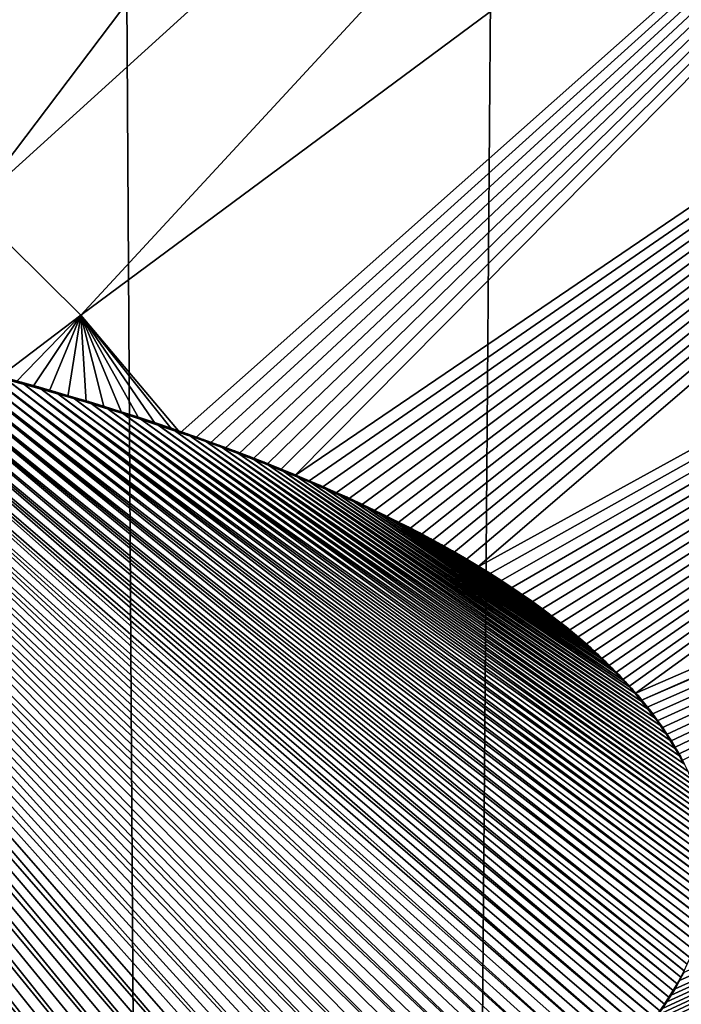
# Model space of a CAD drawing. Header units: metres. Extents: x -24 to 72, y -247 to 22.
# Tile 327 of 573: x 1.511 to 2.33, y -165.176 to -163.956. Entities that reach past the tile are written whole.
import ezdxf

# ---------------------------------------------------------------- set-up
doc = ezdxf.new("R2010")
doc.units = ezdxf.units.M
doc.layers.add('solid_509589_MEDIA_SW0001', color=7, linetype='CONTINUOUS')

msp = doc.modelspace()

# ---------------------------------------------------------------- linework, layer by layer
at = {"layer": 'solid_509589_MEDIA_SW0001'}
for points in [[(1.84221, -196.565338, 278.030243), (0.915195, -196.506195, 277.96286), (1.273439, -103.115448, 276.353088)], [(1.84221, -196.565338, 278.030243), (1.273439, -103.115448, 276.353088), (2.561803, -103.113213, 276.48111)], [(2.779046, -196.665558, 278.144073), (1.84221, -196.565338, 278.030243), (2.561803, -103.113213, 276.48111)], [(2.091303, -162.006897, 308.821228), (0.983458, -163.865448, 308.908875), (1.148752, -163.959335, 308.904816)], [(2.434733, -162.218521, 308.812042), (2.091303, -162.006897, 308.821228), (1.148752, -163.959335, 308.904816)], [(2.434733, -162.218521, 308.812042), (1.148752, -163.959335, 308.904816), (1.305133, -164.067398, 308.900116)], [(2.756875, -162.461273, 308.801514), (2.434733, -162.218521, 308.812042), (1.305133, -164.067398, 308.900116)], [(2.756875, -162.461273, 308.801514), (1.305133, -164.067398, 308.900116), (1.451385, -164.188797, 308.894867)], [(3.05491, -162.733017, 308.789764), (2.756875, -162.461273, 308.801514), (1.451385, -164.188797, 308.894867)], [(3.05491, -162.733017, 308.789764), (1.451385, -164.188797, 308.894867), (1.586375, -164.322571, 308.889069)], [(3.326233, -163.031387, 308.776855), (3.05491, -162.733017, 308.789764), (1.586375, -164.322571, 308.889069)], [(3.326233, -163.031387, 308.776855), (1.586375, -164.322571, 308.889069), (1.709628, -164.467972, 308.882782)], [(3.326233, -163.031387, 308.776855), (1.709628, -164.467972, 308.882782), (1.728252, -164.474457, 308.881927)], [(3.326233, -163.031387, 308.776855), (1.728252, -164.474457, 308.881927), (1.746548, -164.480972, 308.881104)], [(3.326233, -163.031387, 308.776855), (1.746548, -164.480972, 308.881104), (1.764534, -164.487564, 308.880249)], [(3.326233, -163.031387, 308.776855), (1.764534, -164.487564, 308.880249), (1.78222, -164.494232, 308.879425)], [(3.326233, -163.031387, 308.776855), (1.78222, -164.494232, 308.879425), (1.799567, -164.5009, 308.878601)], [(3.326233, -163.031387, 308.776855), (1.799567, -164.5009, 308.878601), (1.816575, -164.507568, 308.877777)], [(3.326233, -163.031387, 308.776855), (1.816575, -164.507568, 308.877777), (1.833254, -164.514221, 308.876953)], [(3.326233, -163.031387, 308.776855), (1.833254, -164.514221, 308.876953), (1.850793, -164.521393, 308.876099)], [(3.56847, -163.35379, 308.762909), (3.326233, -163.031387, 308.776855), (1.850793, -164.521393, 308.876099)], [(3.56847, -163.35379, 308.762909), (1.850793, -164.521393, 308.876099), (1.867982, -164.528595, 308.875244)], [(3.56847, -163.35379, 308.762909), (1.867982, -164.528595, 308.875244), (1.884834, -164.535858, 308.87439)], [(3.56847, -163.35379, 308.762909), (1.884834, -164.535858, 308.87439), (1.901357, -164.543182, 308.873535)], [(3.56847, -163.35379, 308.762909), (1.901357, -164.543182, 308.873535), (1.917516, -164.550507, 308.872681)], [(3.56847, -163.35379, 308.762909), (1.917516, -164.550507, 308.872681), (1.933318, -164.557816, 308.871857)], [(3.56847, -163.35379, 308.762909), (1.933318, -164.557816, 308.871857), (1.948773, -164.565125, 308.871033)], [(3.56847, -163.35379, 308.762909), (1.948773, -164.565125, 308.871033), (1.963895, -164.572464, 308.870239)], [(3.56847, -163.35379, 308.762909), (1.963895, -164.572464, 308.870239), (1.978694, -164.579819, 308.869415)], [(3.56847, -163.35379, 308.762909), (1.978694, -164.579819, 308.869415), (1.993183, -164.587234, 308.868622)], [(3.56847, -163.35379, 308.762909), (1.993183, -164.587234, 308.868622), (2.007355, -164.594681, 308.867828)], [(3.56847, -163.35379, 308.762909), (2.007355, -164.594681, 308.867828), (2.021189, -164.602112, 308.867065)], [(3.56847, -163.35379, 308.762909), (2.021189, -164.602112, 308.867065), (2.034695, -164.609528, 308.866302)], [(3.56847, -163.35379, 308.762909), (2.034695, -164.609528, 308.866302), (2.047883, -164.616959, 308.86554)], [(3.56847, -163.35379, 308.762909), (2.047883, -164.616959, 308.86554), (2.062877, -164.625641, 308.864655)], [(3.56847, -163.35379, 308.762909), (2.062877, -164.625641, 308.864655), (2.077466, -164.634369, 308.8638)], [(3.779504, -163.697372, 308.748077), (3.56847, -163.35379, 308.762909), (2.077466, -164.634369, 308.8638)], [(3.779504, -163.697372, 308.748077), (2.077466, -164.634369, 308.8638), (2.091652, -164.643127, 308.862946)], [(3.779504, -163.697372, 308.748077), (2.091652, -164.643127, 308.862946), (2.105412, -164.651871, 308.862122)], [(3.779504, -163.697372, 308.748077), (2.105412, -164.651871, 308.862122), (2.118754, -164.660599, 308.861298)], [(3.779504, -163.697372, 308.748077), (2.118754, -164.660599, 308.861298), (2.131689, -164.669327, 308.860504)], [(3.779504, -163.697372, 308.748077), (2.131689, -164.669327, 308.860504), (2.14423, -164.67807, 308.859711)], [(3.779504, -163.697372, 308.748077), (2.14423, -164.67807, 308.859711), (2.156388, -164.686844, 308.858948)], [(3.779504, -163.697372, 308.748077), (2.156388, -164.686844, 308.858948), (2.168158, -164.695618, 308.858185)], [(3.779504, -163.697372, 308.748077), (2.168158, -164.695618, 308.858185), (2.179526, -164.704376, 308.857452)], [(3.779504, -163.697372, 308.748077), (2.179526, -164.704376, 308.857452), (2.190502, -164.713104, 308.85672)], [(3.779504, -163.697372, 308.748077), (2.190502, -164.713104, 308.85672), (2.201096, -164.721848, 308.855988)], [(3.779504, -163.697372, 308.748077), (2.201096, -164.721848, 308.855988), (2.211318, -164.73056, 308.855316)], [(3.779504, -163.697372, 308.748077), (2.211318, -164.73056, 308.855316), (2.221176, -164.739288, 308.854614)], [(3.779504, -163.697372, 308.748077), (2.221176, -164.739288, 308.854614), (2.230658, -164.748001, 308.853943)], [(3.779504, -163.697372, 308.748077), (2.230658, -164.748001, 308.853943), (2.23976, -164.756683, 308.853302)], [(3.779504, -163.697372, 308.748077), (2.23976, -164.756683, 308.853302), (2.248492, -164.76535, 308.852692)], [(3.779504, -163.697372, 308.748077), (2.248492, -164.76535, 308.852692), (2.256866, -164.773972, 308.852051)], [(3.779504, -163.697372, 308.748077), (2.256866, -164.773972, 308.852051), (2.26489, -164.782578, 308.851471)], [(3.779504, -163.697372, 308.748077), (2.26489, -164.782578, 308.851471), (2.272569, -164.791168, 308.850891)], [(3.779504, -163.697372, 308.748077), (2.272569, -164.791168, 308.850891), (3.957589, -164.058868, 308.732422)], [(2.272569, -164.791168, 308.850891), (2.279887, -164.799713, 308.850311), (3.957589, -164.058868, 308.732422)], [(2.279887, -164.799713, 308.850311), (3.953941, -164.075897, 308.732758), (3.957589, -164.058868, 308.732422)], [(2.279887, -164.799713, 308.850311), (2.286849, -164.808228, 308.849762), (3.953941, -164.075897, 308.732758)], [(2.286849, -164.808228, 308.849762), (2.293466, -164.816681, 308.849243), (3.953941, -164.075897, 308.732758)], [(2.293466, -164.816681, 308.849243), (2.299748, -164.825089, 308.848724), (3.953941, -164.075897, 308.732758)], [(2.299748, -164.825089, 308.848724), (2.305707, -164.83345, 308.848236), (3.953941, -164.075897, 308.732758)], [(2.305707, -164.83345, 308.848236), (2.311335, -164.841736, 308.847748), (3.953941, -164.075897, 308.732758)], [(2.311335, -164.841736, 308.847748), (2.316613, -164.849945, 308.84729), (3.953941, -164.075897, 308.732758)], [(2.316613, -164.849945, 308.84729), (2.321562, -164.858093, 308.846832), (3.953941, -164.075897, 308.732758)], [(2.321562, -164.858093, 308.846832), (2.3262, -164.86618, 308.846405), (3.953941, -164.075897, 308.732758)], [(2.3262, -164.86618, 308.846405), (2.330547, -164.874191, 308.845978), (3.953941, -164.075897, 308.732758)], [(1.484649, -164.399582, 308.892151), (1.586375, -164.322571, 308.889069), (1.451385, -164.188797, 308.894867)], [(1.565948, -165.590576, 308.960541), (0.67596, -164.257187, 309.014343), (0.649901, -164.2547, 309.014771)], [(1.546378, -165.596176, 308.96106), (1.565948, -165.590576, 308.960541), (0.649901, -164.2547, 309.014771)], [(1.526498, -165.601746, 308.961578), (1.546378, -165.596176, 308.96106), (0.649901, -164.2547, 309.014771)], [(1.506296, -165.607285, 308.962097), (1.526498, -165.601746, 308.961578), (0.649901, -164.2547, 309.014771)], [(1.610466, -165.577301, 308.959351), (0.702523, -164.259888, 309.013885), (0.67596, -164.257187, 309.014343)], [(1.588401, -165.583984, 308.95993), (1.610466, -165.577301, 308.959351), (0.67596, -164.257187, 309.014343)], [(1.565948, -165.590576, 308.960541), (1.588401, -165.583984, 308.95993), (0.67596, -164.257187, 309.014343)], [(1.653407, -165.563766, 308.958191), (0.729661, -164.262787, 309.013397), (0.702523, -164.259888, 309.013885)], [(1.632149, -165.570541, 308.958771), (1.653407, -165.563766, 308.958191), (0.702523, -164.259888, 309.013885)], [(1.610466, -165.577301, 308.959351), (1.632149, -165.570541, 308.958771), (0.702523, -164.259888, 309.013885)], [(1.694684, -165.550171, 308.957031), (0.752646, -164.265274, 309.01297), (0.729661, -164.262787, 309.013397)], [(1.674247, -165.556992, 308.957611), (1.694684, -165.550171, 308.957031), (0.729661, -164.262787, 309.013397)], [(1.653407, -165.563766, 308.958191), (1.674247, -165.556992, 308.957611), (0.729661, -164.262787, 309.013397)], [(1.734416, -165.536438, 308.955902), (0.776015, -164.267868, 309.012512), (0.752646, -164.265274, 309.01297)], [(1.714735, -165.543335, 308.956482), (1.734416, -165.536438, 308.955902), (0.752646, -164.265274, 309.01297)], [(1.694684, -165.550171, 308.957031), (1.714735, -165.543335, 308.956482), (0.752646, -164.265274, 309.01297)], [(1.772712, -165.522461, 308.954834), (0.799832, -164.27063, 309.012054), (0.776015, -164.267868, 309.012512)], [(1.753742, -165.52948, 308.955353), (1.772712, -165.522461, 308.954834), (0.776015, -164.267868, 309.012512)], [(1.734416, -165.536438, 308.955902), (1.753742, -165.52948, 308.955353), (0.776015, -164.267868, 309.012512)], [(1.809492, -165.508423, 308.953766), (0.824166, -164.273605, 309.011566), (0.799832, -164.27063, 309.012054)], [(1.791292, -165.515442, 308.954285), (1.809492, -165.508423, 308.953766), (0.799832, -164.27063, 309.012054)], [(1.772712, -165.522461, 308.954834), (1.791292, -165.515442, 308.954285), (0.799832, -164.27063, 309.012054)], [(1.844805, -165.494308, 308.952728), (0.849036, -164.276764, 309.011047), (0.824166, -164.273605, 309.011566)], [(1.827325, -165.501373, 308.953247), (1.844805, -165.494308, 308.952728), (0.824166, -164.273605, 309.011566)], [(1.809492, -165.508423, 308.953766), (1.827325, -165.501373, 308.953247), (0.824166, -164.273605, 309.011566)], [(1.87876, -165.480026, 308.951721), (0.874364, -164.280029, 309.010498), (0.849036, -164.276764, 309.011047)], [(1.861946, -165.487198, 308.952209), (1.87876, -165.480026, 308.951721), (0.849036, -164.276764, 309.011047)], [(1.844805, -165.494308, 308.952728), (1.861946, -165.487198, 308.952209), (0.849036, -164.276764, 309.011047)], [(1.911354, -165.465622, 308.950745), (0.90022, -164.283432, 309.009918), (0.874364, -164.280029, 309.010498)], [(1.895236, -165.472824, 308.951233), (1.911354, -165.465622, 308.950745), (0.874364, -164.280029, 309.010498)], [(1.87876, -165.480026, 308.951721), (1.895236, -165.472824, 308.951233), (0.874364, -164.280029, 309.010498)], [(1.957664, -165.44397, 308.949371), (0.92669, -164.287064, 309.009308), (0.90022, -164.283432, 309.009918)], [(1.942557, -165.451202, 308.949799), (1.957664, -165.44397, 308.949371), (0.90022, -164.283432, 309.009918)], [(1.927124, -165.45842, 308.950287), (1.942557, -165.451202, 308.949799), (0.90022, -164.283432, 309.009918)], [(1.911354, -165.465622, 308.950745), (1.927124, -165.45842, 308.950287), (0.90022, -164.283432, 309.009918)], [(1.986945, -165.429382, 308.948486), (0.953865, -164.290985, 309.008667), (0.92669, -164.287064, 309.009308)], [(1.972457, -165.436707, 308.948914), (1.986945, -165.429382, 308.948486), (0.92669, -164.287064, 309.009308)], [(1.957664, -165.44397, 308.949371), (1.972457, -165.436707, 308.948914), (0.92669, -164.287064, 309.009308)], [(2.028464, -165.40741, 308.947235), (0.981787, -164.295227, 309.007996), (0.953865, -164.290985, 309.008667)], [(2.014948, -165.414734, 308.947632), (2.028464, -165.40741, 308.947235), (0.953865, -164.290985, 309.008667)], [(2.001112, -165.422058, 308.948059), (2.014948, -165.414734, 308.947632), (0.953865, -164.290985, 309.008667)], [(1.986945, -165.429382, 308.948486), (2.001112, -165.422058, 308.948059), (0.953865, -164.290985, 309.008667)], [(2.054566, -165.392731, 308.946442), (1.010365, -164.299591, 309.007263), (0.981787, -164.295227, 309.007996)], [(2.041666, -165.400085, 308.946838), (2.054566, -165.392731, 308.946442), (0.981787, -164.295227, 309.007996)], [(2.028464, -165.40741, 308.947235), (2.041666, -165.400085, 308.946838), (0.981787, -164.295227, 309.007996)], [(2.079489, -165.37796, 308.945709), (1.039659, -164.304169, 309.0065), (1.010365, -164.299591, 309.007263)], [(2.067171, -165.385361, 308.946075), (2.079489, -165.37796, 308.945709), (1.010365, -164.299591, 309.007263)], [(2.054566, -165.392731, 308.946442), (2.067171, -165.385361, 308.946075), (1.010365, -164.299591, 309.007263)], [(2.107803, -165.360199, 308.944885), (1.062147, -164.307816, 309.00592), (1.039659, -164.304169, 309.0065)], [(2.093866, -165.36908, 308.945282), (2.107803, -165.360199, 308.944885), (1.039659, -164.304169, 309.0065)], [(2.079489, -165.37796, 308.945709), (2.093866, -165.36908, 308.945282), (1.039659, -164.304169, 309.0065)], [(2.134408, -165.342453, 308.944092), (1.085117, -164.311676, 309.00531), (1.062147, -164.307816, 309.00592)], [(2.121313, -165.351334, 308.944489), (2.134408, -165.342453, 308.944092), (1.062147, -164.307816, 309.00592)], [(2.107803, -165.360199, 308.944885), (2.121313, -165.351334, 308.944489), (1.062147, -164.307816, 309.00592)], [(2.159396, -165.324631, 308.94339), (1.108603, -164.315811, 309.004639), (1.085117, -164.311676, 309.00531)], [(2.147101, -165.333557, 308.943756), (2.159396, -165.324631, 308.94339), (1.085117, -164.311676, 309.00531)], [(2.134408, -165.342453, 308.944092), (2.147101, -165.333557, 308.943756), (1.085117, -164.311676, 309.00531)], [(2.171273, -165.315735, 308.943054), (1.132724, -164.320221, 309.003967), (1.108603, -164.315811, 309.004639)], [(2.159396, -165.324631, 308.94339), (2.171273, -165.315735, 308.943054), (1.108603, -164.315811, 309.004639)], [(2.193803, -165.297958, 308.942444), (1.15758, -164.32486, 309.003235), (1.132724, -164.320221, 309.003967)], [(2.182738, -165.306839, 308.942749), (2.193803, -165.297958, 308.942444), (1.132724, -164.320221, 309.003967)], [(2.171273, -165.315735, 308.943054), (2.182738, -165.306839, 308.942749), (1.132724, -164.320221, 309.003967)], [(2.214772, -165.280197, 308.941895), (1.183021, -164.329697, 309.002502), (1.15758, -164.32486, 309.003235)], [(2.204478, -165.289078, 308.942169), (2.214772, -165.280197, 308.941895), (1.15758, -164.32486, 309.003235)], [(2.193803, -165.297958, 308.942444), (2.204478, -165.289078, 308.942169), (1.15758, -164.32486, 309.003235)], [(1.484649, -164.399582, 308.892151), (1.505953, -164.405426, 308.891327), (1.586375, -164.322571, 308.889069)], [(1.505953, -164.405426, 308.891327), (1.526868, -164.411224, 308.890503), (1.586375, -164.322571, 308.889069)], [(1.526868, -164.411224, 308.890503), (1.547411, -164.417023, 308.889679), (1.586375, -164.322571, 308.889069)], [(1.547411, -164.417023, 308.889679), (1.570455, -164.423645, 308.888763), (1.586375, -164.322571, 308.889069)], [(1.570455, -164.423645, 308.888763), (1.593064, -164.430313, 308.887817), (1.586375, -164.322571, 308.889069)], [(1.700038, -164.464691, 308.883209), (1.709628, -164.467972, 308.882782), (1.586375, -164.322571, 308.889069)], [(1.679486, -164.457779, 308.884125), (1.700038, -164.464691, 308.883209), (1.586375, -164.322571, 308.889069)], [(1.658507, -164.450867, 308.88504), (1.679486, -164.457779, 308.884125), (1.586375, -164.322571, 308.889069)], [(1.637083, -164.443924, 308.885956), (1.658507, -164.450867, 308.88504), (1.586375, -164.322571, 308.889069)], [(1.615265, -164.437057, 308.886902), (1.637083, -164.443924, 308.885956), (1.586375, -164.322571, 308.889069)], [(1.593064, -164.430313, 308.887817), (1.615265, -164.437057, 308.886902), (1.586375, -164.322571, 308.889069)], [(2.23419, -165.262482, 308.941406), (1.208881, -164.334686, 309.001709), (1.183021, -164.329697, 309.002502)], [(2.224679, -165.271332, 308.94162), (2.23419, -165.262482, 308.941406), (1.183021, -164.329697, 309.002502)], [(2.214772, -165.280197, 308.941895), (2.224679, -165.271332, 308.94162), (1.183021, -164.329697, 309.002502)], [(2.252062, -165.244873, 308.940979), (1.234993, -164.339828, 309.000885), (1.208881, -164.334686, 309.001709)], [(2.243315, -165.253662, 308.941162), (2.252062, -165.244873, 308.940979), (1.208881, -164.334686, 309.001709)], [(2.23419, -165.262482, 308.941406), (2.243315, -165.253662, 308.941162), (1.208881, -164.334686, 309.001709)], [(2.268465, -165.227356, 308.940613), (1.258275, -164.344528, 309.000153), (1.234993, -164.339828, 309.000885)], [(2.260443, -165.236099, 308.940765), (2.268465, -165.227356, 308.940613), (1.234993, -164.339828, 309.000885)], [(2.252062, -165.244873, 308.940979), (2.260443, -165.236099, 308.940765), (1.234993, -164.339828, 309.000885)], [(2.28339, -165.209961, 308.940308), (1.281494, -164.34935, 308.99942), (1.258275, -164.344528, 309.000153)], [(2.276114, -165.218643, 308.94046), (2.28339, -165.209961, 308.940308), (1.258275, -164.344528, 309.000153)], [(2.268465, -165.227356, 308.940613), (2.276114, -165.218643, 308.94046), (1.258275, -164.344528, 309.000153)], [(2.296867, -165.192749, 308.940063), (1.304765, -164.35437, 308.998657), (1.281494, -164.34935, 308.99942)], [(2.290304, -165.201324, 308.940186), (2.296867, -165.192749, 308.940063), (1.281494, -164.34935, 308.99942)], [(2.28339, -165.209961, 308.940308), (2.290304, -165.201324, 308.940186), (1.281494, -164.34935, 308.99942)], [(2.30309, -165.184219, 308.939972), (1.328378, -164.359665, 308.997864), (1.304765, -164.35437, 308.998657)], [(2.296867, -165.192749, 308.940063), (2.30309, -165.184219, 308.939972), (1.304765, -164.35437, 308.998657)], [(2.314492, -165.167374, 308.939819), (1.352192, -164.365173, 308.99704), (1.328378, -164.359665, 308.997864)], [(2.308973, -165.175766, 308.93988), (2.314492, -165.167374, 308.939819), (1.328378, -164.359665, 308.997864)], [(2.30309, -165.184219, 308.939972), (2.308973, -165.175766, 308.93988), (1.328378, -164.359665, 308.997864)], [(2.324507, -165.150803, 308.939728), (1.376052, -164.370819, 308.996216), (1.352192, -164.365173, 308.99704)], [(2.319663, -165.159058, 308.939758), (2.324507, -165.150803, 308.939728), (1.352192, -164.365173, 308.99704)], [(2.314492, -165.167374, 308.939819), (2.319663, -165.159058, 308.939758), (1.352192, -164.365173, 308.99704)], [(2.333297, -165.134521, 308.939667), (1.399801, -164.376541, 308.995361), (1.376052, -164.370819, 308.996216)], [(2.329045, -165.142624, 308.939697), (2.333297, -165.134521, 308.939667), (1.376052, -164.370819, 308.996216)], [(2.324507, -165.150803, 308.939728), (2.329045, -165.142624, 308.939697), (1.376052, -164.370819, 308.996216)], [(2.340871, -165.118561, 308.939697), (1.423278, -164.382278, 308.994507), (1.399801, -164.376541, 308.995361)], [(2.337245, -165.126495, 308.939667), (2.340871, -165.118561, 308.939697), (1.399801, -164.376541, 308.995361)], [(2.333297, -165.134521, 308.939667), (2.337245, -165.126495, 308.939667), (1.399801, -164.376541, 308.995361)], [(2.348687, -165.09906, 308.939789), (1.44632, -164.387985, 308.993683), (1.423278, -164.382278, 308.994507)], [(2.344988, -165.108765, 308.939728), (2.348687, -165.09906, 308.939789), (1.423278, -164.382278, 308.994507)], [(2.340871, -165.118561, 308.939697), (2.344988, -165.108765, 308.939728), (1.423278, -164.382278, 308.994507)], [(2.352015, -165.089447, 308.93985), (1.468777, -164.393616, 308.992828), (1.44632, -164.387985, 308.993683)], [(2.348687, -165.09906, 308.939789), (2.352015, -165.089447, 308.93985), (1.44632, -164.387985, 308.993683)], [(2.357479, -165.070541, 308.940033), (1.49081, -164.399338, 308.992004), (1.468777, -164.393616, 308.992828)], [(2.354951, -165.079926, 308.939941), (2.357479, -165.070541, 308.940033), (1.468777, -164.393616, 308.992828)], [(2.352015, -165.089447, 308.93985), (2.354951, -165.079926, 308.939941), (1.468777, -164.393616, 308.992828)], [(1.512502, -164.405228, 308.99115), (1.505953, -164.405426, 308.891327), (1.49081, -164.399338, 308.992004)], [(2.359632, -165.061234, 308.940155), (1.512502, -164.405228, 308.99115), (1.49081, -164.399338, 308.992004)], [(2.357479, -165.070541, 308.940033), (2.359632, -165.061234, 308.940155), (1.49081, -164.399338, 308.992004)], [(1.512502, -164.405228, 308.99115), (1.526868, -164.411224, 308.890503), (1.505953, -164.405426, 308.891327)], [(1.53385, -164.41124, 308.990326), (1.526868, -164.411224, 308.890503), (1.512502, -164.405228, 308.99115)], [(2.362937, -165.042709, 308.94043), (1.53385, -164.41124, 308.990326), (1.512502, -164.405228, 308.99115)], [(2.361443, -165.051956, 308.940277), (2.362937, -165.042709, 308.94043), (1.512502, -164.405228, 308.99115)], [(2.359632, -165.061234, 308.940155), (2.361443, -165.051956, 308.940277), (1.512502, -164.405228, 308.99115)], [(1.53385, -164.41124, 308.990326), (1.547411, -164.417023, 308.889679), (1.526868, -164.411224, 308.890503)], [(1.55485, -164.417313, 308.989471), (1.547411, -164.417023, 308.889679), (1.53385, -164.41124, 308.990326)], [(2.36491, -165.024323, 308.940796), (1.55485, -164.417313, 308.989471), (1.53385, -164.41124, 308.990326)], [(2.364094, -165.033493, 308.940613), (2.36491, -165.024323, 308.940796), (1.53385, -164.41124, 308.990326)], [(2.362937, -165.042709, 308.94043), (2.364094, -165.033493, 308.940613), (1.53385, -164.41124, 308.990326)], [(1.55485, -164.417313, 308.989471), (1.570455, -164.423645, 308.888763), (1.547411, -164.417023, 308.889679)], [(1.575498, -164.423416, 308.988647), (1.570455, -164.423645, 308.888763), (1.55485, -164.417313, 308.989471)], [(2.365387, -165.015213, 308.940979), (1.575498, -164.423416, 308.988647), (1.55485, -164.417313, 308.989471)], [(2.36491, -165.024323, 308.940796), (2.365387, -165.015213, 308.940979), (1.55485, -164.417313, 308.989471)], [(1.575498, -164.423416, 308.988647), (1.593064, -164.430313, 308.887817), (1.570455, -164.423645, 308.888763)], [(1.595792, -164.429504, 308.987793), (1.593064, -164.430313, 308.887817), (1.575498, -164.423416, 308.988647)], [(2.365526, -165.006149, 308.941193), (1.595792, -164.429504, 308.987793), (1.575498, -164.423416, 308.988647)], [(2.365387, -165.015213, 308.940979), (2.365526, -165.006149, 308.941193), (1.575498, -164.423416, 308.988647)], [(1.595792, -164.429504, 308.987793), (1.615265, -164.437057, 308.886902), (1.593064, -164.430313, 308.887817)], [(1.61573, -164.435547, 308.986969), (1.615265, -164.437057, 308.886902), (1.595792, -164.429504, 308.987793)], [(2.364812, -164.986511, 308.941711), (1.61573, -164.435547, 308.986969), (1.595792, -164.429504, 308.987793)], [(2.365369, -164.996368, 308.941437), (2.364812, -164.986511, 308.941711), (1.595792, -164.429504, 308.987793)], [(2.365526, -165.006149, 308.941193), (2.365369, -164.996368, 308.941437), (1.595792, -164.429504, 308.987793)], [(1.635282, -164.441513, 308.986145), (1.615265, -164.437057, 308.886902), (1.61573, -164.435547, 308.986969)], [(1.635282, -164.441513, 308.986145), (1.637083, -164.443924, 308.885956), (1.615265, -164.437057, 308.886902)], [(2.363856, -164.976608, 308.941986), (1.635282, -164.441513, 308.986145), (1.61573, -164.435547, 308.986969)], [(2.364812, -164.986511, 308.941711), (2.363856, -164.976608, 308.941986), (1.61573, -164.435547, 308.986969)], [(1.656753, -164.448334, 308.985229), (1.637083, -164.443924, 308.885956), (1.635282, -164.441513, 308.986145)], [(2.360761, -164.956635, 308.942627), (1.656753, -164.448334, 308.985229), (1.635282, -164.441513, 308.986145)], [(2.3625, -164.966644, 308.942322), (2.360761, -164.956635, 308.942627), (1.635282, -164.441513, 308.986145)], [(2.363856, -164.976608, 308.941986), (2.3625, -164.966644, 308.942322), (1.635282, -164.441513, 308.986145)], [(1.656753, -164.448334, 308.985229), (1.658507, -164.450867, 308.88504), (1.637083, -164.443924, 308.885956)], [(1.67771, -164.455231, 308.984314), (1.658507, -164.450867, 308.88504), (1.656753, -164.448334, 308.985229)], [(2.359028, -164.948288, 308.942932), (1.67771, -164.455231, 308.984314), (1.656753, -164.448334, 308.985229)], [(2.360761, -164.956635, 308.942627), (2.359028, -164.948288, 308.942932), (1.656753, -164.448334, 308.985229)], [(1.67771, -164.455231, 308.984314), (1.679486, -164.457779, 308.884125), (1.658507, -164.450867, 308.88504)], [(1.698205, -164.462204, 308.983398), (1.679486, -164.457779, 308.884125), (1.67771, -164.455231, 308.984314)], [(2.354685, -164.931412, 308.943573), (1.698205, -164.462204, 308.983398), (1.67771, -164.455231, 308.984314)], [(2.357011, -164.93988, 308.943237), (2.354685, -164.931412, 308.943573), (1.67771, -164.455231, 308.984314)], [(2.359028, -164.948288, 308.942932), (2.357011, -164.93988, 308.943237), (1.67771, -164.455231, 308.984314)], [(1.698205, -164.462204, 308.983398), (1.700038, -164.464691, 308.883209), (1.679486, -164.457779, 308.884125)], [(1.718291, -164.469223, 308.982513), (1.700038, -164.464691, 308.883209), (1.698205, -164.462204, 308.983398)], [(2.352022, -164.922836, 308.943909), (1.718291, -164.469223, 308.982513), (1.698205, -164.462204, 308.983398)], [(2.354685, -164.931412, 308.943573), (2.352022, -164.922836, 308.943909), (1.698205, -164.462204, 308.983398)], [(1.718291, -164.469223, 308.982513), (1.709628, -164.467972, 308.882782), (1.700038, -164.464691, 308.883209)], [(1.718291, -164.469223, 308.982513), (1.728252, -164.474457, 308.881927), (1.709628, -164.467972, 308.882782)], [(1.738023, -164.476242, 308.981598), (1.728252, -164.474457, 308.881927), (1.718291, -164.469223, 308.982513)], [(2.345764, -164.905441, 308.944641), (1.738023, -164.476242, 308.981598), (1.718291, -164.469223, 308.982513)], [(2.34904, -164.914185, 308.944275), (2.345764, -164.905441, 308.944641), (1.718291, -164.469223, 308.982513)], [(2.352022, -164.922836, 308.943909), (2.34904, -164.914185, 308.944275), (1.718291, -164.469223, 308.982513)], [(1.738023, -164.476242, 308.981598), (1.746548, -164.480972, 308.881104), (1.728252, -164.474457, 308.881927)], [(2.287677, -165.20639, 308.839966), (3.69758, -164.85228, 308.747437), (3.846475, -164.470184, 308.740112)], [(2.294234, -165.197968, 308.839874), (2.287677, -165.20639, 308.839966), (3.846475, -164.470184, 308.740112)], [(2.300461, -165.18959, 308.839752), (2.294234, -165.197968, 308.839874), (3.846475, -164.470184, 308.740112)], [(2.306368, -165.18129, 308.839661), (2.300461, -165.18959, 308.839752), (3.846475, -164.470184, 308.740112)], [(2.311933, -165.17305, 308.8396), (2.306368, -165.18129, 308.839661), (3.846475, -164.470184, 308.740112)], [(2.317154, -165.164886, 308.839539), (2.311933, -165.17305, 308.8396), (3.846475, -164.470184, 308.740112)], [(2.322051, -165.156769, 308.839508), (2.317154, -165.164886, 308.839539), (3.846475, -164.470184, 308.740112)], [(2.327747, -165.146729, 308.839447), (2.322051, -165.156769, 308.839508), (3.846475, -164.470184, 308.740112)], [(2.333006, -165.13681, 308.839447), (2.327747, -165.146729, 308.839447), (3.846475, -164.470184, 308.740112)], [(1.757454, -164.483231, 308.980713), (1.746548, -164.480972, 308.881104), (1.738023, -164.476242, 308.981598)], [(2.34216, -164.896637, 308.945038), (1.757454, -164.483231, 308.980713), (1.738023, -164.476242, 308.981598)], [(2.345764, -164.905441, 308.944641), (2.34216, -164.896637, 308.945038), (1.738023, -164.476242, 308.981598)], [(1.757454, -164.483231, 308.980713), (1.764534, -164.487564, 308.880249), (1.746548, -164.480972, 308.881104)], [(1.776561, -164.49025, 308.979797), (1.764534, -164.487564, 308.880249), (1.757454, -164.483231, 308.980713)], [(2.333819, -164.878738, 308.945892), (1.776561, -164.49025, 308.979797), (1.757454, -164.483231, 308.980713)], [(2.33819, -164.887741, 308.945465), (2.333819, -164.878738, 308.945892), (1.757454, -164.483231, 308.980713)], [(2.34216, -164.896637, 308.945038), (2.33819, -164.887741, 308.945465), (1.757454, -164.483231, 308.980713)], [(1.776561, -164.49025, 308.979797), (1.78222, -164.494232, 308.879425), (1.764534, -164.487564, 308.880249)], [(1.795262, -164.497345, 308.978912), (1.78222, -164.494232, 308.879425), (1.776561, -164.49025, 308.979797)], [(2.329057, -164.869629, 308.94635), (1.795262, -164.497345, 308.978912), (1.776561, -164.49025, 308.979797)], [(2.333819, -164.878738, 308.945892), (2.329057, -164.869629, 308.94635), (1.776561, -164.49025, 308.979797)], [(1.795262, -164.497345, 308.978912), (1.799567, -164.5009, 308.878601), (1.78222, -164.494232, 308.879425)], [(1.813573, -164.504517, 308.978058), (1.799567, -164.5009, 308.878601), (1.795262, -164.497345, 308.978912)], [(2.323938, -164.860413, 308.946838), (1.813573, -164.504517, 308.978058), (1.795262, -164.497345, 308.978912)], [(2.329057, -164.869629, 308.94635), (2.323938, -164.860413, 308.946838), (1.795262, -164.497345, 308.978912)], [(1.813573, -164.504517, 308.978058), (1.816575, -164.507568, 308.877777), (1.799567, -164.5009, 308.878601)], [(1.831512, -164.511734, 308.977173), (1.816575, -164.507568, 308.877777), (1.813573, -164.504517, 308.978058)], [(2.318433, -164.851105, 308.947327), (1.831512, -164.511734, 308.977173), (1.813573, -164.504517, 308.978058)], [(2.323938, -164.860413, 308.946838), (2.318433, -164.851105, 308.947327), (1.813573, -164.504517, 308.978058)], [(1.831512, -164.511734, 308.977173), (1.833254, -164.514221, 308.876953), (1.816575, -164.507568, 308.877777)], [(1.849094, -164.518967, 308.976318), (1.833254, -164.514221, 308.876953), (1.831512, -164.511734, 308.977173)], [(2.306132, -164.832275, 308.948395), (1.849094, -164.518967, 308.976318), (1.831512, -164.511734, 308.977173)], [(2.312508, -164.841721, 308.947845), (2.306132, -164.832275, 308.948395), (1.831512, -164.511734, 308.977173)], [(2.318433, -164.851105, 308.947327), (2.312508, -164.841721, 308.947845), (1.831512, -164.511734, 308.977173)], [(1.849094, -164.518967, 308.976318), (1.850793, -164.521393, 308.876099), (1.833254, -164.514221, 308.876953)], [(1.866339, -164.526215, 308.975433), (1.850793, -164.521393, 308.876099), (1.849094, -164.518967, 308.976318)], [(2.299306, -164.822723, 308.948975), (1.866339, -164.526215, 308.975433), (1.849094, -164.518967, 308.976318)], [(2.306132, -164.832275, 308.948395), (2.299306, -164.822723, 308.948975), (1.849094, -164.518967, 308.976318)], [(1.866339, -164.526215, 308.975433), (1.867982, -164.528595, 308.875244), (1.850793, -164.521393, 308.876099)], [(1.883262, -164.533417, 308.974579), (1.867982, -164.528595, 308.875244), (1.866339, -164.526215, 308.975433)], [(2.292064, -164.813095, 308.949554), (1.883262, -164.533417, 308.974579), (1.866339, -164.526215, 308.975433)], [(2.299306, -164.822723, 308.948975), (2.292064, -164.813095, 308.949554), (1.866339, -164.526215, 308.975433)], [(1.883262, -164.533417, 308.974579), (1.884834, -164.535858, 308.87439), (1.867982, -164.528595, 308.875244)], [(1.899819, -164.540665, 308.973755), (1.884834, -164.535858, 308.87439), (1.883262, -164.533417, 308.974579)], [(2.284386, -164.803391, 308.950165), (1.899819, -164.540665, 308.973755), (1.883262, -164.533417, 308.974579)], [(2.292064, -164.813095, 308.949554), (2.284386, -164.803391, 308.950165), (1.883262, -164.533417, 308.974579)], [(1.899819, -164.540665, 308.973755), (1.901357, -164.543182, 308.873535), (1.884834, -164.535858, 308.87439)], [(1.915996, -164.547958, 308.9729), (1.901357, -164.543182, 308.873535), (1.899819, -164.540665, 308.973755)], [(2.276252, -164.793625, 308.950806), (1.915996, -164.547958, 308.9729), (1.899819, -164.540665, 308.973755)], [(2.284386, -164.803391, 308.950165), (2.276252, -164.793625, 308.950806), (1.899819, -164.540665, 308.973755)], [(1.915996, -164.547958, 308.9729), (1.917516, -164.550507, 308.872681), (1.901357, -164.543182, 308.873535)], [(1.931812, -164.555298, 308.972076), (1.917516, -164.550507, 308.872681), (1.915996, -164.547958, 308.9729)], [(2.268904, -164.785248, 308.951355), (1.931812, -164.555298, 308.972076), (1.915996, -164.547958, 308.9729)], [(2.276252, -164.793625, 308.950806), (2.268904, -164.785248, 308.951355), (1.915996, -164.547958, 308.9729)], [(1.931812, -164.555298, 308.972076), (1.933318, -164.557816, 308.871857), (1.917516, -164.550507, 308.872681)], [(1.947284, -164.562653, 308.971252), (1.933318, -164.557816, 308.871857), (1.931812, -164.555298, 308.972076)], [(2.261205, -164.77684, 308.951935), (1.947284, -164.562653, 308.971252), (1.931812, -164.555298, 308.972076)], [(2.268904, -164.785248, 308.951355), (2.261205, -164.77684, 308.951935), (1.931812, -164.555298, 308.972076)], [(1.947284, -164.562653, 308.971252), (1.948773, -164.565125, 308.871033), (1.933318, -164.557816, 308.871857)], [(1.96243, -164.570023, 308.970459), (1.948773, -164.565125, 308.871033), (1.947284, -164.562653, 308.971252)], [(2.244822, -164.759903, 308.953125), (1.96243, -164.570023, 308.970459), (1.947284, -164.562653, 308.971252)], [(2.25318, -164.768387, 308.952545), (2.244822, -164.759903, 308.953125), (1.947284, -164.562653, 308.971252)], [(2.261205, -164.77684, 308.951935), (2.25318, -164.768387, 308.952545), (1.947284, -164.562653, 308.971252)], [(1.96243, -164.570023, 308.970459), (1.963895, -164.572464, 308.870239), (1.948773, -164.565125, 308.871033)], [(1.977269, -164.577393, 308.969635), (1.963895, -164.572464, 308.870239), (1.96243, -164.570023, 308.970459)], [(2.236117, -164.751389, 308.953766), (1.977269, -164.577393, 308.969635), (1.96243, -164.570023, 308.970459)], [(2.244822, -164.759903, 308.953125), (2.236117, -164.751389, 308.953766), (1.96243, -164.570023, 308.970459)], [(1.977269, -164.577393, 308.969635), (1.978694, -164.579819, 308.869415), (1.963895, -164.572464, 308.870239)], [(1.99181, -164.584747, 308.968842), (1.978694, -164.579819, 308.869415), (1.977269, -164.577393, 308.969635)], [(2.227054, -164.742859, 308.954407), (1.99181, -164.584747, 308.968842), (1.977269, -164.577393, 308.969635)], [(2.236117, -164.751389, 308.953766), (2.227054, -164.742859, 308.954407), (1.977269, -164.577393, 308.969635)], [(1.99181, -164.584747, 308.968842), (1.993183, -164.587234, 308.868622), (1.978694, -164.579819, 308.869415)], [(2.006009, -164.592148, 308.968079), (1.993183, -164.587234, 308.868622), (1.99181, -164.584747, 308.968842)], [(2.217622, -164.734329, 308.955048), (2.006009, -164.592148, 308.968079), (1.99181, -164.584747, 308.968842)], [(2.227054, -164.742859, 308.954407), (2.217622, -164.734329, 308.955048), (1.99181, -164.584747, 308.968842)], [(2.006009, -164.592148, 308.968079), (2.007355, -164.594681, 308.867828), (1.993183, -164.587234, 308.868622)], [(2.019867, -164.599564, 308.967285), (2.007355, -164.594681, 308.867828), (2.006009, -164.592148, 308.968079)], [(2.207822, -164.7258, 308.955719), (2.019867, -164.599564, 308.967285), (2.006009, -164.592148, 308.968079)], [(2.217622, -164.734329, 308.955048), (2.207822, -164.7258, 308.955719), (2.006009, -164.592148, 308.968079)], [(2.019867, -164.599564, 308.967285), (2.021189, -164.602112, 308.867065), (2.007355, -164.594681, 308.867828)], [(2.033396, -164.607025, 308.966522), (2.021189, -164.602112, 308.867065), (2.019867, -164.599564, 308.967285)], [(2.197681, -164.717239, 308.956421), (2.033396, -164.607025, 308.966522), (2.019867, -164.599564, 308.967285)], [(2.207822, -164.7258, 308.955719), (2.197681, -164.717239, 308.956421), (2.019867, -164.599564, 308.967285)], [(2.033396, -164.607025, 308.966522), (2.034695, -164.609528, 308.866302), (2.021189, -164.602112, 308.867065)], [(2.046609, -164.614487, 308.965759), (2.034695, -164.609528, 308.866302), (2.033396, -164.607025, 308.966522)], [(2.187187, -164.708664, 308.957123), (2.046609, -164.614487, 308.965759), (2.033396, -164.607025, 308.966522)], [(2.197681, -164.717239, 308.956421), (2.187187, -164.708664, 308.957123), (2.033396, -164.607025, 308.966522)], [(2.046609, -164.614487, 308.965759), (2.047883, -164.616959, 308.86554), (2.034695, -164.609528, 308.866302)], [(2.061341, -164.623016, 308.964905), (2.047883, -164.616959, 308.86554), (2.046609, -164.614487, 308.965759)], [(2.176326, -164.700089, 308.957825), (2.061341, -164.623016, 308.964905), (2.046609, -164.614487, 308.965759)], [(2.187187, -164.708664, 308.957123), (2.176326, -164.700089, 308.957825), (2.046609, -164.614487, 308.965759)], [(2.061341, -164.623016, 308.964905), (2.062877, -164.625641, 308.864655), (2.047883, -164.616959, 308.86554)], [(2.075696, -164.631546, 308.964081), (2.062877, -164.625641, 308.864655), (2.061341, -164.623016, 308.964905)], [(2.165085, -164.691498, 308.958557), (2.075696, -164.631546, 308.964081), (2.061341, -164.623016, 308.964905)], [(2.176326, -164.700089, 308.957825), (2.165085, -164.691498, 308.958557), (2.061341, -164.623016, 308.964905)], [(2.075696, -164.631546, 308.964081), (2.077466, -164.634369, 308.8638), (2.062877, -164.625641, 308.864655)], [(2.089653, -164.640076, 308.963226), (2.077466, -164.634369, 308.8638), (2.075696, -164.631546, 308.964081)], [(2.153453, -164.682938, 308.95929), (2.089653, -164.640076, 308.963226), (2.075696, -164.631546, 308.964081)], [(2.165085, -164.691498, 308.958557), (2.153453, -164.682938, 308.95929), (2.075696, -164.631546, 308.964081)], [(2.089653, -164.640076, 308.963226), (2.091652, -164.643127, 308.862946), (2.077466, -164.634369, 308.8638)], [(2.10319, -164.648636, 308.962433), (2.091652, -164.643127, 308.862946), (2.089653, -164.640076, 308.963226)], [(2.141439, -164.674377, 308.960052), (2.10319, -164.648636, 308.962433), (2.089653, -164.640076, 308.963226)], [(2.153453, -164.682938, 308.95929), (2.141439, -164.674377, 308.960052), (2.089653, -164.640076, 308.963226)], [(2.10319, -164.648636, 308.962433), (2.105412, -164.651871, 308.862122), (2.091652, -164.643127, 308.862946)], [(2.116323, -164.657211, 308.961609), (2.105412, -164.651871, 308.862122), (2.10319, -164.648636, 308.962433)], [(2.129067, -164.665802, 308.960846), (2.116323, -164.657211, 308.961609), (2.10319, -164.648636, 308.962433)], [(2.141439, -164.674377, 308.960052), (2.129067, -164.665802, 308.960846), (2.10319, -164.648636, 308.962433)], [(2.116323, -164.657211, 308.961609), (2.118754, -164.660599, 308.861298), (2.105412, -164.651871, 308.862122)], [(2.129067, -164.665802, 308.960846), (2.118754, -164.660599, 308.861298), (2.116323, -164.657211, 308.961609)], [(2.129067, -164.665802, 308.960846), (2.131689, -164.669327, 308.860504), (2.118754, -164.660599, 308.861298)], [(2.141439, -164.674377, 308.960052), (2.131689, -164.669327, 308.860504), (2.129067, -164.665802, 308.960846)], [(2.141439, -164.674377, 308.960052), (2.14423, -164.67807, 308.859711), (2.131689, -164.669327, 308.860504)], [(2.153453, -164.682938, 308.95929), (2.14423, -164.67807, 308.859711), (2.141439, -164.674377, 308.960052)], [(2.153453, -164.682938, 308.95929), (2.156388, -164.686844, 308.858948), (2.14423, -164.67807, 308.859711)], [(2.165085, -164.691498, 308.958557), (2.156388, -164.686844, 308.858948), (2.153453, -164.682938, 308.95929)], [(2.165085, -164.691498, 308.958557), (2.168158, -164.695618, 308.858185), (2.156388, -164.686844, 308.858948)], [(2.176326, -164.700089, 308.957825), (2.168158, -164.695618, 308.858185), (2.165085, -164.691498, 308.958557)], [(2.176326, -164.700089, 308.957825), (2.179526, -164.704376, 308.857452), (2.168158, -164.695618, 308.858185)], [(2.187187, -164.708664, 308.957123), (2.179526, -164.704376, 308.857452), (2.176326, -164.700089, 308.957825)], [(2.187187, -164.708664, 308.957123), (2.190502, -164.713104, 308.85672), (2.179526, -164.704376, 308.857452)], [(2.197681, -164.717239, 308.956421), (2.190502, -164.713104, 308.85672), (2.187187, -164.708664, 308.957123)], [(2.197681, -164.717239, 308.956421), (2.201096, -164.721848, 308.855988), (2.190502, -164.713104, 308.85672)], [(2.207822, -164.7258, 308.955719), (2.201096, -164.721848, 308.855988), (2.197681, -164.717239, 308.956421)], [(2.207822, -164.7258, 308.955719), (2.211318, -164.73056, 308.855316), (2.201096, -164.721848, 308.855988)], [(2.217622, -164.734329, 308.955048), (2.211318, -164.73056, 308.855316), (2.207822, -164.7258, 308.955719)], [(2.217622, -164.734329, 308.955048), (2.221176, -164.739288, 308.854614), (2.211318, -164.73056, 308.855316)], [(2.227054, -164.742859, 308.954407), (2.221176, -164.739288, 308.854614), (2.217622, -164.734329, 308.955048)], [(2.227054, -164.742859, 308.954407), (2.230658, -164.748001, 308.853943), (2.221176, -164.739288, 308.854614)], [(2.236117, -164.751389, 308.953766), (2.230658, -164.748001, 308.853943), (2.227054, -164.742859, 308.954407)], [(2.236117, -164.751389, 308.953766), (2.23976, -164.756683, 308.853302), (2.230658, -164.748001, 308.853943)], [(2.244822, -164.759903, 308.953125), (2.23976, -164.756683, 308.853302), (2.236117, -164.751389, 308.953766)], [(2.244822, -164.759903, 308.953125), (2.248492, -164.76535, 308.852692), (2.23976, -164.756683, 308.853302)], [(2.25318, -164.768387, 308.952545), (2.248492, -164.76535, 308.852692), (2.244822, -164.759903, 308.953125)], [(2.25318, -164.768387, 308.952545), (2.256866, -164.773972, 308.852051), (2.248492, -164.76535, 308.852692)], [(2.261205, -164.77684, 308.951935), (2.256866, -164.773972, 308.852051), (2.25318, -164.768387, 308.952545)], [(2.261205, -164.77684, 308.951935), (2.26489, -164.782578, 308.851471), (2.256866, -164.773972, 308.852051)], [(2.268904, -164.785248, 308.951355), (2.26489, -164.782578, 308.851471), (2.261205, -164.77684, 308.951935)], [(2.268904, -164.785248, 308.951355), (2.272569, -164.791168, 308.850891), (2.26489, -164.782578, 308.851471)], [(2.276252, -164.793625, 308.950806), (2.272569, -164.791168, 308.850891), (2.268904, -164.785248, 308.951355)], [(2.276252, -164.793625, 308.950806), (2.279887, -164.799713, 308.850311), (2.272569, -164.791168, 308.850891)], [(2.284386, -164.803391, 308.950165), (2.279887, -164.799713, 308.850311), (2.276252, -164.793625, 308.950806)], [(2.284386, -164.803391, 308.950165), (2.286849, -164.808228, 308.849762), (2.279887, -164.799713, 308.850311)], [(2.292064, -164.813095, 308.949554), (2.286849, -164.808228, 308.849762), (2.284386, -164.803391, 308.950165)], [(2.292064, -164.813095, 308.949554), (2.293466, -164.816681, 308.849243), (2.286849, -164.808228, 308.849762)], [(2.299306, -164.822723, 308.948975), (2.293466, -164.816681, 308.849243), (2.292064, -164.813095, 308.949554)], [(2.299306, -164.822723, 308.948975), (2.299748, -164.825089, 308.848724), (2.293466, -164.816681, 308.849243)], [(2.306132, -164.832275, 308.948395), (2.299748, -164.825089, 308.848724), (2.299306, -164.822723, 308.948975)], [(2.306132, -164.832275, 308.948395), (2.305707, -164.83345, 308.848236), (2.299748, -164.825089, 308.848724)], [(2.306132, -164.832275, 308.948395), (2.311335, -164.841736, 308.847748), (2.305707, -164.83345, 308.848236)], [(2.312508, -164.841721, 308.947845), (2.311335, -164.841736, 308.847748), (2.306132, -164.832275, 308.948395)], [(2.116549, -165.356232, 308.844391), (3.508617, -165.217728, 308.754608), (3.69758, -164.85228, 308.747437)], [(2.1274, -165.348969, 308.844055), (2.116549, -165.356232, 308.844391), (3.69758, -164.85228, 308.747437)], [(2.137977, -165.341705, 308.84375), (2.1274, -165.348969, 308.844055), (3.69758, -164.85228, 308.747437)], [(2.148287, -165.334442, 308.843475), (2.137977, -165.341705, 308.84375), (3.69758, -164.85228, 308.747437)], [(2.158331, -165.327164, 308.84317), (2.148287, -165.334442, 308.843475), (3.69758, -164.85228, 308.747437)], [(2.169997, -165.318451, 308.842865), (2.158331, -165.327164, 308.84317), (3.69758, -164.85228, 308.747437)], [(2.181268, -165.309738, 308.842529), (2.169997, -165.318451, 308.842865), (3.69758, -164.85228, 308.747437)], [(2.192153, -165.301041, 308.842255), (2.181268, -165.309738, 308.842529), (3.69758, -164.85228, 308.747437)], [(2.202663, -165.292343, 308.841949), (2.192153, -165.301041, 308.842255), (3.69758, -164.85228, 308.747437)], [(2.212806, -165.283661, 308.841705), (2.202663, -165.292343, 308.841949), (3.69758, -164.85228, 308.747437)], [(2.222583, -165.274979, 308.841431), (2.212806, -165.283661, 308.841705), (3.69758, -164.85228, 308.747437)], [(2.231978, -165.266312, 308.841217), (2.222583, -165.274979, 308.841431), (3.69758, -164.85228, 308.747437)], [(2.241, -165.257675, 308.840973), (2.231978, -165.266312, 308.841217), (3.69758, -164.85228, 308.747437)], [(2.249658, -165.249054, 308.84079), (2.241, -165.257675, 308.840973), (3.69758, -164.85228, 308.747437)], [(2.257962, -165.240463, 308.840607), (2.249658, -165.249054, 308.84079), (3.69758, -164.85228, 308.747437)], [(2.265922, -165.231903, 308.840424), (2.257962, -165.240463, 308.840607), (3.69758, -164.85228, 308.747437)], [(2.273531, -165.223358, 308.84024), (2.265922, -165.231903, 308.840424), (3.69758, -164.85228, 308.747437)], [(2.28078, -165.214859, 308.840118), (2.273531, -165.223358, 308.84024), (3.69758, -164.85228, 308.747437)], [(2.287677, -165.20639, 308.839966), (2.28078, -165.214859, 308.840118), (3.69758, -164.85228, 308.747437)], [(2.312508, -164.841721, 308.947845), (2.316613, -164.849945, 308.84729), (2.311335, -164.841736, 308.847748)], [(2.318433, -164.851105, 308.947327), (2.316613, -164.849945, 308.84729), (2.312508, -164.841721, 308.947845)], [(2.318433, -164.851105, 308.947327), (2.321562, -164.858093, 308.846832), (2.316613, -164.849945, 308.84729)], [(2.323938, -164.860413, 308.946838), (2.321562, -164.858093, 308.846832), (2.318433, -164.851105, 308.947327)], [(2.323938, -164.860413, 308.946838), (2.3262, -164.86618, 308.846405), (2.321562, -164.858093, 308.846832)], [(2.329057, -164.869629, 308.94635), (2.3262, -164.86618, 308.846405), (2.323938, -164.860413, 308.946838)], [(2.329057, -164.869629, 308.94635), (2.330547, -164.874191, 308.845978), (2.3262, -164.86618, 308.846405)], [(2.333819, -164.878738, 308.945892), (2.330547, -164.874191, 308.845978), (2.329057, -164.869629, 308.94635)], [(2.324507, -165.150803, 308.939728), (2.327747, -165.146729, 308.839447), (2.329045, -165.142624, 308.939697)], [(2.329045, -165.142624, 308.939697), (2.327747, -165.146729, 308.839447), (2.333006, -165.13681, 308.839447)], [(2.329045, -165.142624, 308.939697), (2.333006, -165.13681, 308.839447), (2.333297, -165.134521, 308.939667)], [(2.319663, -165.159058, 308.939758), (2.317154, -165.164886, 308.839539), (2.322051, -165.156769, 308.839508)], [(2.319663, -165.159058, 308.939758), (2.322051, -165.156769, 308.839508), (2.324507, -165.150803, 308.939728)], [(2.324507, -165.150803, 308.939728), (2.322051, -165.156769, 308.839508), (2.327747, -165.146729, 308.839447)], [(2.308973, -165.175766, 308.93988), (2.311933, -165.17305, 308.8396), (2.314492, -165.167374, 308.939819)], [(2.314492, -165.167374, 308.939819), (2.311933, -165.17305, 308.8396), (2.317154, -165.164886, 308.839539)], [(2.314492, -165.167374, 308.939819), (2.317154, -165.164886, 308.839539), (2.319663, -165.159058, 308.939758)], [(2.30309, -165.184219, 308.939972), (2.306368, -165.18129, 308.839661), (2.308973, -165.175766, 308.93988)], [(2.308973, -165.175766, 308.93988), (2.306368, -165.18129, 308.839661), (2.311933, -165.17305, 308.8396)]]:
    msp.add_3dface(points, dxfattribs=at)

doc.saveas('drawing.dxf')
